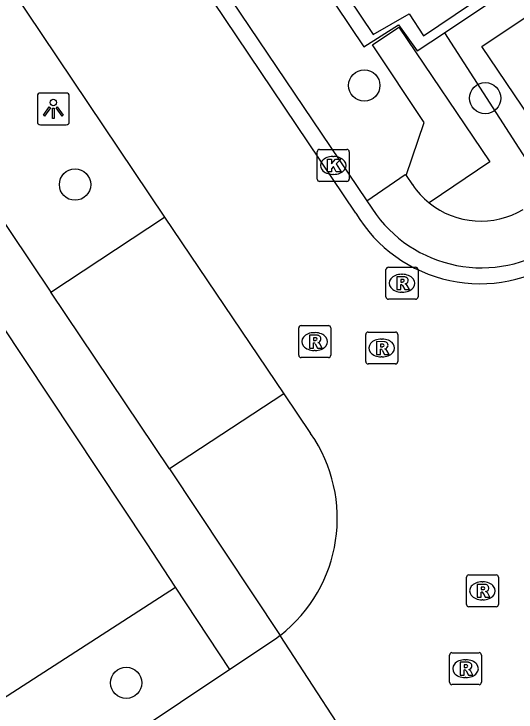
# Model space of a CAD drawing. Extents: x 158797 to 159887, y 384318 to 385255.
# Drawn here: x 158898.46 to 158914.15, y 384605.03 to 384626.86 of the extents above; entities that cross this region are included whole.
import ezdxf

# ---------------------------------------------------------------- set-up
doc = ezdxf.new("R2010")
doc.units = 0
for name, color, linetype in [('IMGEO_Berm_groen', 7, 'Continuous'), ('IMGEO_Boom', 7, 'Continuous'), ('IMGEO_Groenvoorziening', 7, 'Continuous'), ('IMGEO_Haag', 7, 'Continuous'), ('IMGEO_Hek', 7, 'Continuous'), ('IMGEO_Kolk', 7, 'Continuous'), ('IMGEO_Lichtpunt', 7, 'Continuous'), ('IMGEO_Parkeervlak_open', 7, 'Continuous'), ('IMGEO_Rijbaan_lokaal_open', 7, 'Continuous'), ('IMGEO_Rioolput', 7, 'Continuous'), ('IMGEO_Voetpad_halfverhard', 7, 'Continuous'), ('IMGEO_Voetpad_open', 7, 'Continuous')]:
    doc.layers.add(name, color=color, linetype=linetype)

msp = doc.modelspace()

# ---------------------------------------------------------------- linework, layer by layer
at = {"layer": 'IMGEO_Berm_groen'}
msp.add_lwpolyline([(158917.62, 384657.908), (158902.885, 384647.758), (158904.609, 384644.899), (158899.194, 384641.02), (158909.391, 384625.832), (158910.473, 384626.512), (158911.057, 384625.702), (158911.908, 384626.271)], dxfattribs=at)
at = {"layer": 'IMGEO_Boom'}
for centre in [(158909.404, 384624.621), (158913.184, 384624.224), (158900.364, 384621.521), (158901.963, 384605.942)]:
    msp.add_circle(centre, 0.489, dxfattribs=at)
at = {"layer": 'IMGEO_Groenvoorziening'}
for points in [[(158917.65, 384657.141), (158903.486, 384647.632), (158905.26, 384644.832), (158899.805, 384640.906), (158909.685, 384626.219), (158910.802, 384626.858), (158911.256, 384626.177), (158922.042, 384633.454), (158922.226, 384633.163)], [(158881.626, 384594.81), (158903.507, 384608.931)]]:
    msp.add_lwpolyline(points, dxfattribs=at)
at = {"layer": 'IMGEO_Haag'}
for points in [[(158911.908, 384626.271), (158922.226, 384633.163)], [(158911.908, 384626.271), (158915.141, 384621.25)]]:
    msp.add_lwpolyline(points, dxfattribs=at)
at = {"layer": 'IMGEO_Hek'}
msp.add_lwpolyline([(158905.26, 384644.832), (158899.805, 384640.906), (158909.685, 384626.219), (158910.802, 384626.858), (158911.256, 384626.177), (158922.042, 384633.454), (158922.226, 384633.163), (158925.099, 384628.623), (158936.517, 384636.347), (158935.783, 384637.416)], dxfattribs=at)
at = {"layer": 'IMGEO_Kolk'}
for p, q in [((158908.009, 384622.621), (158908.861, 384622.621)), ((158907.934, 384621.695), (158907.934, 384622.547)), ((158908.422, 384622.401), (158908.447, 384622.401)), ((158908.935, 384622.547), (158908.935, 384621.695)), ((158908.445, 384621.841), (158908.42, 384621.841)), ((158908.861, 384621.621), (158908.009, 384621.621))]:
    msp.add_line(p, q, dxfattribs=at)
for points in [[(158908.009, 384622.621), (158908.861, 384622.621)], [(158907.934, 384621.695), (158907.934, 384622.547)], [(158908.935, 384622.547), (158908.935, 384621.695)], [(158908.255, 384622.321), (158908.378, 384622.321), (158908.378, 384622.17), (158908.508, 384622.321), (158908.672, 384622.321), (158908.526, 384622.17), (158908.679, 384621.921), (158908.527, 384621.921), (158908.442, 384622.085), (158908.378, 384622.018), (158908.378, 384621.921), (158908.255, 384621.921), (158908.255, 384622.321)], [(158908.861, 384621.621), (158908.009, 384621.621)]]:
    msp.add_lwpolyline(points, dxfattribs=at)
for centre, start, end in [((158908.011, 384622.545), 91.552, 178.448), ((158908.011, 384622.545), 91.552, 178.448), ((158908.859, 384622.545), 1.552, 88.448), ((158908.859, 384622.545), 1.552, 88.448), ((158908.011, 384621.697), 181.552, 268.448), ((158908.011, 384621.697), 181.552, 268.448), ((158908.859, 384621.697), 271.552, 358.448), ((158908.859, 384621.697), 271.552, 358.448)]:
    msp.add_arc(centre, 0.0765, start, end, dxfattribs=at)
for centre, major_axis, ratio, start_param, end_param in [((158908.421, 384622.121), (-0.387, 0.002), 0.722429, 4.712389, 7.853982), ((158908.446, 384622.121), (-0.39, 0.002), 0.717154, 1.570796, 4.712389)]:
    msp.add_ellipse(centre, major_axis=major_axis, ratio=ratio, start_param=start_param, end_param=end_param, dxfattribs=at)
at = {"layer": 'IMGEO_Lichtpunt'}
for p, q in [((158900.089, 384624.385), (158899.281, 384624.385)), ((158900.089, 384624.385), (158899.281, 384624.385)), ((158899.187, 384624.29), (158899.187, 384623.483)), ((158899.187, 384624.29), (158899.187, 384623.483)), ((158900.183, 384623.483), (158900.183, 384624.29)), ((158900.183, 384623.483), (158900.183, 384624.29)), ((158899.281, 384623.389), (158900.089, 384623.389)), ((158899.281, 384623.389), (158900.089, 384623.389))]:
    msp.add_line(p, q, dxfattribs=at)
for points in [[(158899.561, 384623.954), (158899.6, 384623.926), (158899.412, 384623.664), (158899.374, 384623.691), (158899.561, 384623.954)], [(158899.663, 384623.906), (158899.71, 384623.906), (158899.71, 384623.584), (158899.663, 384623.584), (158899.663, 384623.906)], [(158899.773, 384623.926), (158899.811, 384623.953), (158899.998, 384623.691), (158899.959, 384623.663), (158899.773, 384623.926)]]:
    msp.add_lwpolyline(points, dxfattribs=at)
msp.add_circle((158899.686, 384624.088), 0.0994, dxfattribs=at)
for centre, start, end in [((158899.281, 384624.29), 90, 180), ((158899.281, 384624.29), 90, 180), ((158900.089, 384624.29), 0, 90), ((158900.089, 384624.29), 0, 90), ((158899.281, 384623.483), 180, 270), ((158899.281, 384623.483), 180, 270), ((158900.089, 384623.483), 270, 0), ((158900.089, 384623.483), 270, 360)]:
    msp.add_arc(centre, 0.0946, start, end, dxfattribs=at)
at = {"layer": 'IMGEO_Parkeervlak_open'}
msp.add_lwpolyline([(158915.86, 384621.72), (158913.074, 384625.843), (158921.951, 384631.78), (158924.728, 384627.665)], dxfattribs=at)
at = {"layer": 'IMGEO_Rijbaan_lokaal_open'}
for points in [[(158898.752, 384636.926), (158909.484, 384621.018)], [(158909.14, 384620.629), (158898.353, 384636.673)], [(158894.038, 384634.089), (158903.158, 384620.5)], [(158909.484, 384621.018), (158909.78, 384620.584)], [(158903.158, 384620.5), (158906.885, 384614.978)], [(158906.885, 384614.978), (158907.727, 384613.741)], [(158906.772, 384607.422), (158906.625, 384607.312), (158905.203, 384606.361)], [(158909.555, 384603.148), (158906.772, 384607.422)], [(158905.203, 384606.361), (158883.58, 384591.897)]]:
    msp.add_lwpolyline(points, dxfattribs=at)
for centre, radius, start, end in [((158913.024, 384622.943), 4.521, 210.7812, 304.9495), ((158913.073, 384623.005), 4.087, 216.322, 307.0975), ((158903.915, 384611.086), 4.646, 307.9533, 34.8584)]:
    msp.add_arc(centre, radius, start, end, dxfattribs=at)
at = {"layer": 'IMGEO_Rioolput'}
for p, q in [((158910.157, 384618.937), (158911.009, 384618.937)), ((158910.082, 384618.011), (158910.082, 384618.863)), ((158910.57, 384618.717), (158910.595, 384618.717)), ((158911.083, 384618.863), (158911.083, 384618.011)), ((158910.593, 384618.157), (158910.568, 384618.157)), ((158911.009, 384617.937), (158910.157, 384617.937)), ((158907.354, 384616.186), (158907.354, 384617.038)), ((158907.429, 384617.112), (158908.281, 384617.112)), ((158908.355, 384617.038), (158908.355, 384616.186)), ((158909.524, 384616.912), (158910.376, 384616.912)), ((158907.842, 384616.892), (158907.867, 384616.892)), ((158909.449, 384615.986), (158909.449, 384616.838)), ((158909.937, 384616.692), (158909.962, 384616.692)), ((158910.45, 384616.838), (158910.45, 384615.986)), ((158907.865, 384616.332), (158907.84, 384616.332)), ((158908.281, 384616.112), (158907.429, 384616.112)), ((158909.96, 384616.132), (158909.935, 384616.132)), ((158910.376, 384615.912), (158909.524, 384615.912)), ((158912.672, 384609.319), (158913.524, 384609.319)), ((158912.597, 384608.393), (158912.597, 384609.245)), ((158913.085, 384609.099), (158913.11, 384609.099)), ((158913.598, 384609.245), (158913.598, 384608.393)), ((158913.108, 384608.539), (158913.083, 384608.539)), ((158913.524, 384608.319), (158912.672, 384608.319)), ((158912.142, 384606.886), (158912.994, 384606.886)), ((158912.067, 384605.96), (158912.067, 384606.812)), ((158912.555, 384606.666), (158912.58, 384606.666)), ((158913.068, 384606.812), (158913.068, 384605.96)), ((158912.578, 384606.106), (158912.553, 384606.106)), ((158912.994, 384605.886), (158912.142, 384605.886))]:
    msp.add_line(p, q, dxfattribs=at)
for points in [[(158910.157, 384618.937), (158911.009, 384618.937)], [(158910.082, 384618.011), (158910.082, 384618.863)], [(158911.083, 384618.863), (158911.083, 384618.011)], [(158910.671, 384618.635), (158910.419, 384618.637), (158910.419, 384618.237)], [(158910.597, 384618.556), (158910.543, 384618.556), (158910.543, 384618.475)], [(158910.543, 384618.475), (158910.595, 384618.475)], [(158910.419, 384618.237), (158910.543, 384618.237), (158910.543, 384618.399), (158910.554, 384618.399)], [(158910.601, 384618.37), (158910.672, 384618.237), (158910.812, 384618.237), (158910.747, 384618.363)], [(158911.009, 384617.937), (158910.157, 384617.937)], [(158907.354, 384616.186), (158907.354, 384617.038)], [(158907.429, 384617.112), (158908.281, 384617.112)], [(158908.355, 384617.038), (158908.355, 384616.186)], [(158909.524, 384616.912), (158910.376, 384616.912)], [(158907.943, 384616.81), (158907.691, 384616.812), (158907.691, 384616.412)], [(158907.869, 384616.731), (158907.815, 384616.731), (158907.815, 384616.65)], [(158909.449, 384615.986), (158909.449, 384616.838)], [(158910.45, 384616.838), (158910.45, 384615.986)], [(158907.691, 384616.412), (158907.815, 384616.412), (158907.815, 384616.574), (158907.826, 384616.574)], [(158907.815, 384616.65), (158907.867, 384616.65)], [(158907.873, 384616.545), (158907.944, 384616.412), (158908.084, 384616.412), (158908.019, 384616.538)], [(158910.038, 384616.61), (158909.786, 384616.612), (158909.786, 384616.212)], [(158909.964, 384616.531), (158909.91, 384616.531), (158909.91, 384616.45)], [(158909.786, 384616.212), (158909.91, 384616.212), (158909.91, 384616.374), (158909.921, 384616.374)], [(158909.91, 384616.45), (158909.962, 384616.45)], [(158909.968, 384616.345), (158910.039, 384616.212), (158910.179, 384616.212), (158910.114, 384616.338)], [(158908.281, 384616.112), (158907.429, 384616.112)], [(158910.376, 384615.912), (158909.524, 384615.912)], [(158912.672, 384609.319), (158913.524, 384609.319)], [(158912.597, 384608.393), (158912.597, 384609.245)], [(158913.598, 384609.245), (158913.598, 384608.393)], [(158913.186, 384609.017), (158912.934, 384609.019), (158912.934, 384608.619)], [(158913.112, 384608.938), (158913.058, 384608.938), (158913.058, 384608.857)], [(158913.058, 384608.857), (158913.11, 384608.857)], [(158912.934, 384608.619), (158913.058, 384608.619), (158913.058, 384608.781), (158913.069, 384608.781)], [(158913.116, 384608.752), (158913.187, 384608.619), (158913.327, 384608.619), (158913.262, 384608.745)], [(158913.524, 384608.319), (158912.672, 384608.319)], [(158912.142, 384606.886), (158912.994, 384606.886)], [(158912.067, 384605.96), (158912.067, 384606.812)], [(158913.068, 384606.812), (158913.068, 384605.96)], [(158912.656, 384606.584), (158912.404, 384606.586), (158912.404, 384606.186)], [(158912.582, 384606.505), (158912.528, 384606.505), (158912.528, 384606.424)], [(158912.404, 384606.186), (158912.528, 384606.186), (158912.528, 384606.348), (158912.539, 384606.348)], [(158912.528, 384606.424), (158912.58, 384606.424)], [(158912.586, 384606.319), (158912.657, 384606.186), (158912.797, 384606.186), (158912.732, 384606.312)], [(158912.994, 384605.886), (158912.142, 384605.886)]]:
    msp.add_lwpolyline(points, dxfattribs=at)
for centre, radius, start, end in [((158910.159, 384618.861), 0.0765, 91.552, 178.448), ((158910.159, 384618.861), 0.0765, 91.552, 178.448), ((158911.007, 384618.861), 0.0765, 1.552, 88.448), ((158911.007, 384618.861), 0.0765, 1.552, 88.448), ((158910.579, 384618.664), 0.19, 274.7715, 282.9687), ((158910.603, 384618.46), 0.0964, 77.0061, 93.1865), ((158910.617, 384618.517), 0.0378, 276.6634, 79.6772), ((158910.67, 384618.525), 0.109, 350.3612, 89.416), ((158910.668, 384618.525), 0.112, 277.5842, 350.9817), ((158910.553, 384618.346), 0.0533, 26.0293, 88.6989), ((158910.652, 384618.31), 0.108, 29.5134, 73.7905), ((158910.159, 384618.013), 0.0765, 181.552, 268.448), ((158910.159, 384618.013), 0.0765, 181.552, 268.448), ((158911.007, 384618.013), 0.0765, 271.552, 358.448), ((158911.007, 384618.013), 0.0765, 271.552, 358.448), ((158907.431, 384617.036), 0.0765, 91.552, 178.448), ((158907.431, 384617.036), 0.0765, 91.552, 178.448), ((158908.279, 384617.036), 0.0765, 1.552, 88.448), ((158908.279, 384617.036), 0.0765, 1.552, 88.448), ((158909.526, 384616.836), 0.0765, 91.552, 178.448), ((158909.526, 384616.836), 0.0765, 91.552, 178.448), ((158910.374, 384616.836), 0.0765, 1.552, 88.448), ((158910.374, 384616.836), 0.0765, 1.552, 88.448), ((158907.875, 384616.635), 0.0964, 77.0061, 93.1865), ((158907.889, 384616.692), 0.0378, 276.6634, 79.6772), ((158907.942, 384616.7), 0.109, 350.3612, 89.416), ((158907.825, 384616.521), 0.0533, 26.0293, 88.6989), ((158907.851, 384616.839), 0.19, 274.7715, 282.9687), ((158907.94, 384616.7), 0.112, 277.5842, 350.9817), ((158907.924, 384616.485), 0.108, 29.5134, 73.7905), ((158909.97, 384616.435), 0.0964, 77.0061, 93.1865), ((158909.984, 384616.492), 0.0378, 276.6634, 79.6772), ((158910.037, 384616.5), 0.109, 350.3612, 89.416), ((158910.035, 384616.5), 0.112, 277.5842, 350.9817), ((158909.92, 384616.321), 0.0533, 26.0293, 88.6989), ((158909.946, 384616.639), 0.19, 274.7715, 282.9687), ((158910.019, 384616.285), 0.108, 29.5134, 73.7905), ((158907.431, 384616.188), 0.0765, 181.552, 268.448), ((158907.431, 384616.188), 0.0765, 181.552, 268.448), ((158908.279, 384616.188), 0.0765, 271.552, 358.448), ((158908.279, 384616.188), 0.0765, 271.552, 358.448), ((158909.526, 384615.988), 0.0765, 181.552, 268.448), ((158909.526, 384615.988), 0.0765, 181.552, 268.448), ((158910.374, 384615.988), 0.0765, 271.552, 358.448), ((158910.374, 384615.988), 0.0765, 271.552, 358.448), ((158912.674, 384609.243), 0.0765, 91.552, 178.448), ((158912.674, 384609.243), 0.0765, 91.552, 178.448), ((158913.522, 384609.243), 0.0765, 1.552, 88.448), ((158913.522, 384609.243), 0.0765, 1.552, 88.448), ((158913.094, 384609.046), 0.19, 274.7715, 282.9687), ((158913.118, 384608.842), 0.0964, 77.0061, 93.1865), ((158913.132, 384608.899), 0.0378, 276.6634, 79.6772), ((158913.185, 384608.907), 0.109, 350.3612, 89.416), ((158913.183, 384608.907), 0.112, 277.5842, 350.9817), ((158913.068, 384608.728), 0.0533, 26.0293, 88.6989), ((158913.167, 384608.692), 0.108, 29.5134, 73.7905), ((158912.674, 384608.395), 0.0765, 181.552, 268.448), ((158912.674, 384608.395), 0.0765, 181.552, 268.448), ((158913.522, 384608.395), 0.0765, 271.552, 358.448), ((158913.522, 384608.395), 0.0765, 271.552, 358.448), ((158912.144, 384606.81), 0.0765, 91.552, 178.448), ((158912.144, 384606.81), 0.0765, 91.552, 178.448), ((158912.992, 384606.81), 0.0765, 1.552, 88.448), ((158912.992, 384606.81), 0.0765, 1.552, 88.448), ((158912.564, 384606.613), 0.19, 274.7715, 282.9687), ((158912.588, 384606.409), 0.0964, 77.0061, 93.1865), ((158912.602, 384606.466), 0.0378, 276.6634, 79.6772), ((158912.655, 384606.474), 0.109, 350.3612, 89.416), ((158912.653, 384606.474), 0.112, 277.5842, 350.9817), ((158912.538, 384606.295), 0.0533, 26.0293, 88.6989), ((158912.637, 384606.259), 0.108, 29.5134, 73.7905), ((158912.144, 384605.962), 0.0765, 181.552, 268.448), ((158912.144, 384605.962), 0.0765, 181.552, 268.448), ((158912.992, 384605.962), 0.0765, 271.552, 358.448), ((158912.992, 384605.962), 0.0765, 271.552, 358.448)]:
    msp.add_arc(centre, radius, start, end, dxfattribs=at)
for centre, major_axis, ratio, start_param, end_param in [((158910.569, 384618.437), (-0.387, 0.002), 0.722429, 4.712389, 7.853982), ((158910.594, 384618.437), (-0.39, 0.002), 0.717154, 1.570796, 4.712389), ((158907.841, 384616.612), (-0.387, 0.002), 0.722429, 4.712389, 7.853982), ((158907.866, 384616.612), (-0.39, 0.002), 0.717154, 1.570796, 4.712389), ((158909.936, 384616.412), (-0.387, 0.002), 0.722429, 4.712389, 7.853982), ((158909.961, 384616.412), (-0.39, 0.002), 0.717154, 1.570796, 4.712389), ((158913.084, 384608.819), (-0.387, 0.002), 0.722429, 4.712389, 7.853982), ((158913.109, 384608.819), (-0.39, 0.002), 0.717154, 1.570796, 4.712389), ((158912.554, 384606.386), (-0.387, 0.002), 0.722429, 4.712389, 7.853982), ((158912.579, 384606.386), (-0.39, 0.002), 0.717154, 1.570796, 4.712389)]:
    msp.add_ellipse(centre, major_axis=major_axis, ratio=ratio, start_param=start_param, end_param=end_param, dxfattribs=at)
at = {"layer": 'IMGEO_Voetpad_halfverhard'}
msp.add_lwpolyline([(158910.708, 384621.801), (158911.273, 384623.463), (158909.663, 384625.896), (158910.484, 384626.44), (158913.33, 384622.237), (158911.433, 384620.949)], dxfattribs=at)
at = {"layer": 'IMGEO_Voetpad_open'}
for points in [[(158903.507, 384608.931), (158902.593, 384610.317), (158898.058, 384617.173), (158883.161, 384639.419), (158896.259, 384659.409), (158897.847, 384658.378), (158898.939, 384660.023), (158897.345, 384661.12), (158912.641, 384684.801), (158917.762, 384692.731)], [(158887.623, 384636.03), (158899.607, 384618.157)], [(158909.484, 384621.018), (158910.684, 384621.834), (158910.708, 384621.801)], [(158910.708, 384621.801), (158910.912, 384621.519)], [(158899.607, 384618.157), (158903.158, 384620.5)], [(158903.319, 384612.632), (158899.607, 384618.157)], [(158906.885, 384614.978), (158903.319, 384612.632)], [(158903.319, 384612.632), (158906.772, 384607.422)], [(158905.203, 384606.361), (158903.507, 384608.931)]]:
    msp.add_lwpolyline(points, dxfattribs=at)
for centre, radius, start, end in [((158913.036, 384622.937), 2.553, 213.7308, 231.126), ((158913.046, 384622.949), 2.57, 231.1192, 301.0119)]:
    msp.add_arc(centre, radius, start, end, dxfattribs=at)

doc.saveas('drawing.dxf')
